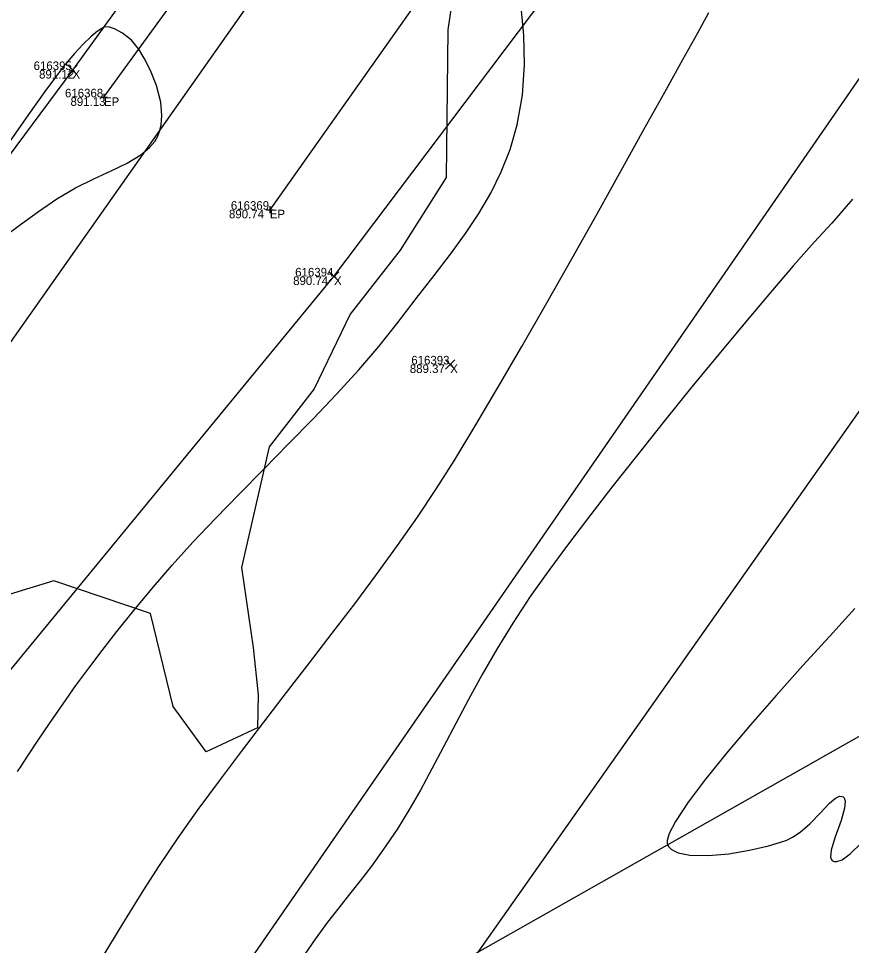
# Model space of a CAD drawing. Extents: x 1957117 to 1971063, y 701601 to 715861.
# Drawn here: x 1964216.97 to 1964251.02, y 707780.52 to 707818.42 of the extents above; entities that cross this region are included whole.
import ezdxf

# ---------------------------------------------------------------- set-up
doc = ezdxf.new("R2010")
doc.units = 0
for name, color, linetype in [('AP_X_Lights', 7, 'Continuous'), ('DT_X_Break_Line', 7, 'Continuous'), ('DT_X_Contour_Major', 7, 'Continuous'), ('DT_X_Contour_Minor', 7, 'Continuous'), ('GE_X_CL_20', 7, 'Continuous'), ('PM_P_Cells', 7, 'Continuous'), ('PV_P_Drive', 7, 'Continuous'), ('PV_P_Shoulder', 7, 'Continuous'), ('RS_Raster1', 7, 'Continuous'), ('RW_X_Esmt_RR', 7, 'Continuous'), ('RW_X_Fee_RW', 7, 'Continuous'), ('SC_Scratch1', 7, 'Continuous'), ('SC_Shading5', 7, 'Continuous'), ('VG_X_Tree_Line_Rt', 7, 'Continuous')]:
    doc.layers.add(name, color=color, linetype=linetype)

msp = doc.modelspace()

# ---------------------------------------------------------------- linework, layer by layer
at = {"layer": 'AP_X_Lights'}
for p, q in [((1964218.978, 707816.123), (1964219.366, 707816.513)), ((1964218.978, 707816.513), (1964219.366, 707816.123)), ((1964229.668, 707807.681), (1964230.056, 707808.071)), ((1964229.668, 707808.071), (1964230.056, 707807.681)), ((1964234.419, 707804.082), (1964234.807, 707804.472)), ((1964234.419, 707804.472), (1964234.807, 707804.082))]:
    msp.add_line(p, q, dxfattribs=at)
at = {"layer": 'DT_X_Break_Line'}
for points in [[(1964234.336, 707837.283), (1964219.172, 707816.318), (1964204.625, 707796.74), (1964173.397, 707757.684), (1964137.439, 707722.534), (1964113.742, 707677.186), (1964082.736, 707638.664), (1964052.689, 707596.746)], [(1964076.041, 707582.299), (1964101.146, 707625.442), (1964134.215, 707662.357), (1964154.84, 707709.053), (1964196.268, 707741.532), (1964214.51, 707789.218), (1964229.862, 707807.876), (1964246.545, 707830.012)], [(1964262.231, 707818.014), (1964252.839, 707789.919), (1964231.613, 707777.898), (1964205.069, 707735.191), (1964178.319, 707692.577), (1964149.712, 707652.579), (1964121.428, 707612.175), (1964092.627, 707572.596)]]:
    msp.add_lwpolyline(points, dxfattribs=at)
at = {"layer": 'DT_X_Contour_Major'}
msp.add_lwpolyline([(1964216.918, 707787.624), (1964217.067, 707787.847), (1964217.35, 707788.273), (1964217.746, 707788.868), (1964218.231, 707789.587), (1964218.785, 707790.397), (1964219.31, 707791.142), (1964219.833, 707791.858), (1964220.384, 707792.584), (1964220.989, 707793.356), (1964221.678, 707794.211), (1964222.478, 707795.187), (1964223.24, 707796.072), (1964224.094, 707797.006), (1964225.019, 707797.979), (1964225.994, 707798.98), (1964226.998, 707800), (1964228.009, 707801.027), (1964229.006, 707802.053), (1964229.967, 707803.066), (1964230.872, 707804.058), (1964231.7, 707805.016), (1964232.428, 707805.932), (1964233.219, 707806.968), (1964233.952, 707807.914), (1964234.625, 707808.793), (1964235.237, 707809.632), (1964235.788, 707810.454), (1964236.275, 707811.284), (1964236.7, 707812.148), (1964237.06, 707813.07), (1964237.354, 707814.075), (1964237.57, 707815.29), (1964237.65, 707816.529), (1964237.623, 707817.744), (1964237.518, 707818.885)], dxfattribs=at)
msp.add_lwpolyline([(1964216.918, 707787.624), (1964217.067, 707787.847), (1964217.35, 707788.273), (1964217.746, 707788.868), (1964218.231, 707789.587), (1964218.785, 707790.397), (1964219.31, 707791.142), (1964219.833, 707791.858), (1964220.384, 707792.584), (1964220.989, 707793.356), (1964221.678, 707794.211), (1964222.478, 707795.187), (1964223.24, 707796.072), (1964224.094, 707797.006), (1964225.019, 707797.979), (1964225.994, 707798.98), (1964226.998, 707800), (1964228.009, 707801.027), (1964229.006, 707802.053), (1964229.967, 707803.066), (1964230.872, 707804.058), (1964231.7, 707805.016), (1964232.428, 707805.932), (1964233.219, 707806.968), (1964233.952, 707807.914), (1964234.625, 707808.793), (1964235.237, 707809.632), (1964235.788, 707810.454), (1964236.275, 707811.284), (1964236.7, 707812.148), (1964237.06, 707813.07), (1964237.354, 707814.075), (1964237.57, 707815.29), (1964237.65, 707816.529), (1964237.623, 707817.744), (1964237.518, 707818.885)], dxfattribs=at)
at = {"layer": 'DT_X_Contour_Minor'}
for points in [[(1964220.161, 707779.659), (1964221.226, 707781.406), (1964222.089, 707782.797), (1964222.722, 707783.783), (1964223.493, 707784.915), (1964224.315, 707786.073), (1964225.179, 707787.25), (1964226.075, 707788.443), (1964226.994, 707789.647), (1964227.926, 707790.858), (1964228.862, 707792.072), (1964229.792, 707793.285), (1964230.708, 707794.491), (1964231.599, 707795.687), (1964232.456, 707796.868), (1964233.27, 707798.029), (1964234.032, 707799.168), (1964234.773, 707800.339), (1964235.619, 707801.733), (1964236.548, 707803.305), (1964237.537, 707805.007), (1964238.56, 707806.795), (1964239.595, 707808.622), (1964240.618, 707810.442), (1964241.606, 707812.211), (1964242.535, 707813.881), (1964243.382, 707815.407), (1964244.122, 707816.744), (1964244.733, 707817.845), (1964245.191, 707818.665)], [(1964220.161, 707779.659), (1964221.226, 707781.406), (1964222.089, 707782.797), (1964222.722, 707783.783), (1964223.493, 707784.915), (1964224.315, 707786.073), (1964225.179, 707787.25), (1964226.075, 707788.443), (1964226.994, 707789.647), (1964227.926, 707790.858), (1964228.862, 707792.072), (1964229.792, 707793.285), (1964230.708, 707794.491), (1964231.599, 707795.687), (1964232.456, 707796.868), (1964233.27, 707798.029), (1964234.032, 707799.168), (1964234.773, 707800.339), (1964235.619, 707801.733), (1964236.548, 707803.305), (1964237.537, 707805.007), (1964238.56, 707806.795), (1964239.595, 707808.622), (1964240.618, 707810.442), (1964241.606, 707812.211), (1964242.535, 707813.881), (1964243.382, 707815.407), (1964244.122, 707816.744), (1964244.733, 707817.845), (1964245.191, 707818.665)], [(1964216.352, 707809.481), (1964217.043, 707809.995), (1964217.779, 707810.529), (1964218.536, 707811.048), (1964219.297, 707811.497), (1964220.047, 707811.87), (1964220.758, 707812.198), (1964221.405, 707812.512), (1964221.96, 707812.844), (1964222.32, 707813.144), (1964222.533, 707813.399), (1964222.644, 707813.588), (1964222.689, 707813.689), (1964222.734, 707813.81), (1964222.796, 707814.063), (1964222.828, 707814.459), (1964222.778, 707815.005), (1964222.605, 707815.678), (1964222.361, 707816.296), (1964222.104, 707816.809), (1964221.888, 707817.17), (1964221.578, 707817.536), (1964221.22, 707817.82), (1964220.887, 707818.007), (1964220.65, 707818.085), (1964220.463, 707818.066), (1964220.305, 707817.98), (1964220.127, 707817.85), (1964219.915, 707817.673), (1964219.61, 707817.378), (1964219.248, 707816.993), (1964218.867, 707816.547), (1964218.828, 707816.498), (1964218.717, 707816.352), (1964218.478, 707816.029), (1964218.047, 707815.434), (1964217.376, 707814.493), (1964216.621, 707813.419)], [(1964216.352, 707809.481), (1964217.043, 707809.995), (1964217.779, 707810.529), (1964218.536, 707811.048), (1964219.297, 707811.497), (1964220.047, 707811.87), (1964220.758, 707812.198), (1964221.405, 707812.512), (1964221.96, 707812.844), (1964222.32, 707813.144), (1964222.533, 707813.399), (1964222.644, 707813.588), (1964222.689, 707813.689), (1964222.734, 707813.81), (1964222.796, 707814.063), (1964222.828, 707814.459), (1964222.778, 707815.005), (1964222.605, 707815.678), (1964222.361, 707816.296), (1964222.104, 707816.809), (1964221.888, 707817.17), (1964221.578, 707817.536), (1964221.22, 707817.82), (1964220.887, 707818.007), (1964220.65, 707818.085), (1964220.463, 707818.066), (1964220.305, 707817.98), (1964220.127, 707817.85), (1964219.915, 707817.673), (1964219.61, 707817.378), (1964219.248, 707816.993), (1964218.867, 707816.547), (1964218.828, 707816.498), (1964218.717, 707816.352), (1964218.478, 707816.029), (1964218.047, 707815.434), (1964217.376, 707814.493), (1964216.621, 707813.419)], [(1964251.063, 707811.04), (1964250.208, 707810.06), (1964249.495, 707809.278), (1964248.654, 707808.323), (1964247.709, 707807.224), (1964246.685, 707806.01), (1964245.606, 707804.712), (1964244.496, 707803.357), (1964243.378, 707801.976), (1964242.279, 707800.599), (1964241.221, 707799.253), (1964240.228, 707797.97), (1964239.326, 707796.777), (1964238.538, 707795.705), (1964237.888, 707794.782), (1964237.177, 707793.7), (1964236.525, 707792.637), (1964235.924, 707791.595), (1964235.366, 707790.58), (1964234.842, 707789.595), (1964234.345, 707788.646), (1964233.865, 707787.736), (1964233.396, 707786.869), (1964232.928, 707786.051), (1964232.453, 707785.284), (1964231.891, 707784.448), (1964231.392, 707783.755), (1964230.935, 707783.157), (1964230.498, 707782.608), (1964230.06, 707782.059), (1964229.6, 707781.464), (1964229.095, 707780.774), (1964228.526, 707779.942)], [(1964251.063, 707811.04), (1964250.208, 707810.06), (1964249.495, 707809.278), (1964248.654, 707808.323), (1964247.709, 707807.224), (1964246.685, 707806.01), (1964245.606, 707804.712), (1964244.496, 707803.357), (1964243.378, 707801.976), (1964242.279, 707800.599), (1964241.221, 707799.253), (1964240.228, 707797.97), (1964239.326, 707796.777), (1964238.538, 707795.705), (1964237.888, 707794.782), (1964237.177, 707793.7), (1964236.525, 707792.637), (1964235.924, 707791.595), (1964235.366, 707790.58), (1964234.842, 707789.595), (1964234.345, 707788.646), (1964233.865, 707787.736), (1964233.396, 707786.869), (1964232.928, 707786.051), (1964232.453, 707785.284), (1964231.891, 707784.448), (1964231.392, 707783.755), (1964230.935, 707783.157), (1964230.498, 707782.608), (1964230.06, 707782.059), (1964229.6, 707781.464), (1964229.095, 707780.774), (1964228.526, 707779.942)], [(1964251.161, 707794.295), (1964250.114, 707793.158), (1964249.027, 707791.963), (1964247.94, 707790.745), (1964246.889, 707789.54), (1964245.913, 707788.386), (1964245.051, 707787.318), (1964244.34, 707786.372), (1964243.818, 707785.584), (1964243.563, 707785.092), (1964243.478, 707784.815), (1964243.478, 707784.68), (1964243.495, 707784.627), (1964243.539, 707784.557), (1964243.662, 707784.436), (1964243.93, 707784.303), (1964244.415, 707784.206), (1964245.167, 707784.191), (1964246.006, 707784.269), (1964246.854, 707784.412), (1964247.629, 707784.591), (1964248.25, 707784.778), (1964248.37, 707784.824), (1964248.601, 707784.939), (1964248.925, 707785.154), (1964249.32, 707785.495), (1964249.753, 707785.942), (1964250.121, 707786.332), (1964250.371, 707786.544), (1964250.534, 707786.616), (1964250.63, 707786.611), (1964250.675, 707786.591), (1964250.719, 707786.55), (1964250.763, 707786.422), (1964250.739, 707786.132), (1964250.592, 707785.623), (1964250.342, 707784.92), (1964250.193, 707784.416), (1964250.166, 707784.132), (1964250.208, 707784.009), (1964250.251, 707783.971), (1964250.304, 707783.95), (1964250.425, 707783.944), (1964250.635, 707784.023), (1964250.962, 707784.262), (1964251.428, 707784.72)], [(1964251.161, 707794.295), (1964250.114, 707793.158), (1964249.027, 707791.963), (1964247.94, 707790.745), (1964246.889, 707789.54), (1964245.913, 707788.386), (1964245.051, 707787.318), (1964244.34, 707786.372), (1964243.818, 707785.584), (1964243.563, 707785.092), (1964243.478, 707784.815), (1964243.478, 707784.68), (1964243.495, 707784.627), (1964243.539, 707784.557), (1964243.662, 707784.436), (1964243.93, 707784.303), (1964244.415, 707784.206), (1964245.167, 707784.191), (1964246.006, 707784.269), (1964246.854, 707784.412), (1964247.629, 707784.591), (1964248.25, 707784.778), (1964248.37, 707784.824), (1964248.601, 707784.939), (1964248.925, 707785.154), (1964249.32, 707785.495), (1964249.753, 707785.942), (1964250.121, 707786.332), (1964250.371, 707786.544), (1964250.534, 707786.616), (1964250.63, 707786.611), (1964250.675, 707786.591), (1964250.719, 707786.55), (1964250.763, 707786.422), (1964250.739, 707786.132), (1964250.592, 707785.623), (1964250.342, 707784.92), (1964250.193, 707784.416), (1964250.166, 707784.132), (1964250.208, 707784.009), (1964250.251, 707783.971), (1964250.304, 707783.95), (1964250.425, 707783.944), (1964250.635, 707784.023), (1964250.962, 707784.262), (1964251.428, 707784.72)]]:
    msp.add_lwpolyline(points, dxfattribs=at)
at = {"layer": 'GE_X_CL_20'}
msp.add_lwpolyline([(1964578.061, 708318.542), (1963713.717, 707090.878)], dxfattribs=at)
at = {"layer": 'PM_P_Cells'}
for points in [[(1964220.458, 707815.201), (1964235.078, 707835.326), (1964248.355, 707852.741)], [(1964256.265, 707846.371), (1964241.484, 707830.76), (1964227.239, 707810.604)]]:
    msp.add_lwpolyline(points, dxfattribs=at)
at = {"layer": 'PV_P_Drive'}
for p, q in [((1964220.312, 707815.201), (1964220.604, 707815.201)), ((1964220.458, 707815.347), (1964220.458, 707815.055)), ((1964220.458, 707815.201), (1964220.458, 707815.201)), ((1964227.093, 707810.604), (1964227.385, 707810.604)), ((1964227.239, 707810.75), (1964227.239, 707810.458)), ((1964227.239, 707810.604), (1964227.239, 707810.604))]:
    msp.add_line(p, q, dxfattribs=at)
at = {"layer": 'RW_X_Esmt_RR'}
msp.add_lwpolyline([(1963738.247, 707073.608), (1964602.591, 708301.271)], dxfattribs=at)
at = {"layer": 'RW_X_Fee_RW'}
msp.add_lwpolyline([(1963881.046, 707276.431), (1964172.578, 707701.964), (1964668.324, 708419.582), (1964735.207, 708501.875), (1964966.496, 708718.802), (1965107.468, 708816.338), (1965585.552, 709094.216), (1966091.861, 709326.705), (1966247.281, 709386.816), (1966633.174, 709551.737), (1966943.202, 709670.565), (1967172.032, 709812.662), (1967935.697, 710373.174), (1968346.714, 710683.963), (1968484.345, 710796.182), (1968743.632, 711067.038), (1968903.937, 711275.819), (1969041.222, 711501.316), (1969638.166, 712572.015), (1970019.077, 713196.718)], dxfattribs=at)
at = {"layer": 'SC_Shading5'}
for points in [[(1963589.678, 706586.994), (1963626.625, 706689.548), (1963651.76, 706746.832), (1963668.09, 706778.596), (1963682.768, 706805.402), (1963734.424, 706911.594), (1963826.849, 707116.717), (1963877.258, 707215.645), (1963964.981, 707354.472), (1964070.526, 707509.355), (1964132.574, 707601.994), (1964163.9, 707642.169), (1964191.2, 707685.167), (1964278.98, 707807.131), (1964326.11, 707874.364), (1964396.427, 707968.962), (1964508.519, 708133.679), (1964655.588, 708336.552), (1964745.319, 708429.172), (1964840.327, 708522.317), (1964988.178, 708660.245), (1965089.796, 708739.041), (1965251.743, 708835.216), (1965415.807, 708922.048), (1965866.2, 709149.38), (1966173.543, 709294.131), (1966283.627, 709338.196), (1966534.003, 709419.214), (1966689.084, 709471.266), (1967008.468, 709641.817), (1967166.677, 709750.124), (1967422.113, 709931.083), (1967818.707, 710198.831), (1968187.021, 710459.852), (1968360.589, 710592.493), (1968496.543, 710707.847), (1968606.427, 710809.378), (1968733.391, 710937.091), (1968807.28, 711025.4), (1968843.008, 711077.094), (1968863.233, 711106.099), (1968909.747, 711171.311), (1968974.133, 711279.559), (1969130.932, 711546.915), (1969247.433, 711744.686), (1969402.714, 712016.424), (1969505.287, 712191.789), (1969666.311, 712460.805), (1969771.586, 712639.896), (1969880.058, 712820.917), (1969964.994, 712955.706), (1969990.005, 713000.084), (1970030.065, 713068.479)], [(1963609.915, 706579.703), (1963646.615, 706681.572), (1963671.193, 706737.585), (1963687.092, 706768.511), (1963701.884, 706795.526), (1963753.906, 706902.469), (1963846.249, 707107.41), (1963895.973, 707204.994), (1963982.966, 707342.667), (1964088.35, 707497.312), (1964150.015, 707589.379), (1964181.502, 707629.761), (1964209.024, 707673.109), (1964296.517, 707794.674), (1964343.552, 707861.772), (1964413.958, 707956.489), (1964526.123, 708121.313), (1964672.104, 708322.686), (1964760.576, 708414.006), (1964855.195, 708506.77), (1965002.134, 708643.847), (1965101.925, 708721.226), (1965262.272, 708816.451), (1965425.685, 708902.939), (1965875.63, 709130.044), (1966182.13, 709274.398), (1966290.944, 709317.954), (1966540.737, 709398.785), (1966697.632, 709451.445), (1967019.644, 709623.399), (1967178.971, 709732.471), (1967434.35, 709913.39), (1967830.945, 710181.14), (1968199.774, 710442.525), (1968374.086, 710575.735), (1968510.806, 710691.739), (1968621.36, 710793.889), (1968749.296, 710922.58), (1968824.413, 711012.355), (1968860.678, 711064.827), (1968880.812, 711093.701), (1968927.778, 711159.547), (1968992.655, 711268.62), (1969149.476, 711536.015), (1969266.039, 711733.891), (1969421.336, 712005.657), (1969523.8, 712180.835), (1969684.812, 712449.831), (1969790.084, 712628.917), (1969898.385, 712809.653), (1969983.474, 712944.685), (1970008.657, 712989.367), (1970048.626, 713057.607)]]:
    msp.add_spline(points, degree=3, dxfattribs=at)
at = {"layer": 'VG_X_Tree_Line_Rt'}
msp.add_lwpolyline([(1964236.022, 707828.102), (1964234.514, 707817.955), (1964234.454, 707811.918), (1964232.569, 707808.957), (1964230.518, 707806.332), (1964229.046, 707803.283), (1964227.217, 707800.903), (1964226.075, 707795.972), (1964226.564, 707792.703), (1964226.756, 707790.769), (1964226.732, 707789.422), (1964224.63, 707788.432), (1964223.285, 707790.293), (1964222.358, 707794.096), (1964218.409, 707795.428), (1964215.769, 707794.622)], dxfattribs=at)

# ---------------------------------------------------------------- texts
at = {"layer": 'PV_P_Shoulder'}
for s, p in [('891.12', (1964217.805, 707815.968)), ('891.13', (1964219.089, 707814.851)), ('890.74', (1964225.569, 707810.254)), ('890.74', (1964228.192, 707807.526)), ('889.37', (1964232.962, 707803.927))]:
    msp.add_text(s, height=0.35, dxfattribs=at).set_placement(p)
at = {"layer": 'RS_Raster1'}
for s, p in [('616395', (1964217.582, 707816.318)), ('616368', (1964218.865, 707815.201)), ('616369', (1964225.646, 707810.604)), ('616394', (1964228.275, 707807.876)), ('616393', (1964233.023, 707804.277))]:
    msp.add_text(s, height=0.35, dxfattribs=at).set_placement(p)
at = {"layer": 'SC_Scratch1'}
for s, p in [('X', (1964219.172, 707815.968)), ('EP', (1964220.458, 707814.851)), ('EP', (1964227.239, 707810.254)), ('X', (1964229.862, 707807.526)), ('X', (1964234.613, 707803.927))]:
    msp.add_text(s, height=0.35, dxfattribs=at).set_placement(p)

doc.saveas('drawing.dxf')
